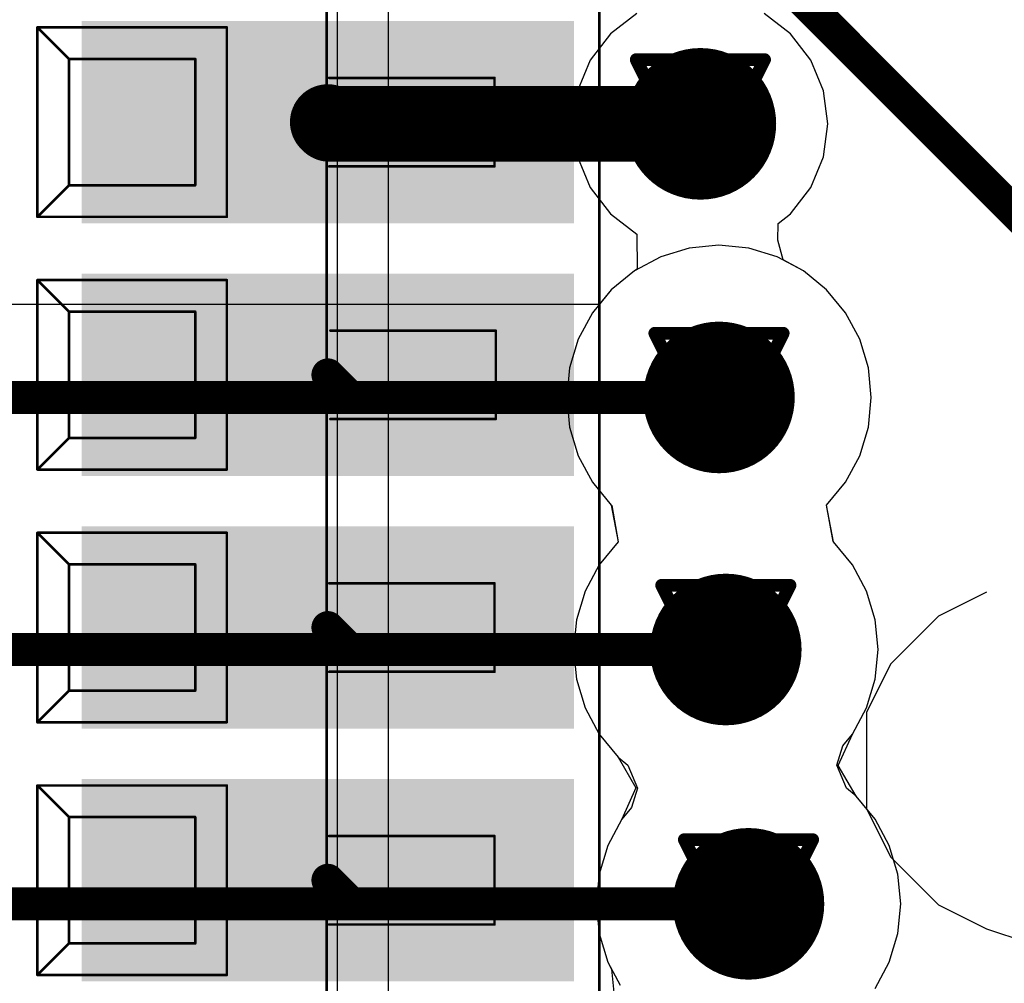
# Model space of a CAD drawing. Header units: millimetres. Extents: x 138 to 555, y 26 to 334.
# Tile 680 of 713: x 361.88 to 365.77, y 285.6 to 289.41. Entities that reach past the tile are written whole.
import ezdxf

# ---------------------------------------------------------------- set-up
doc = ezdxf.new("R2010")
doc.units = ezdxf.units.MM
for name, color, linetype in [('BottomLayer', 5, 'Continuous'), ('DrillDrawing', 1, 'Continuous'), ('Mechanical20', 56, 'Continuous'), ('Mechanical27', 56, 'Continuous'), ('MidLayer1', 16, 'Continuous'), ('MidLayer2', 76, 'Continuous'), ('MidLayer3', 90, 'Continuous'), ('MidLayer4', 156, 'Continuous'), ('MultiLayer', 9, 'Continuous'), ('TopLayer', 1, 'Continuous'), ('TopOverlay', 2, 'Continuous'), ('TopPaste', 8, 'Continuous'), ('TopSolder', 216, 'Continuous'), ('ViaHoleLayer', 16, 'Continuous')]:
    doc.layers.add(name, color=color, linetype=linetype)

# ---------------------------------------------------------------- blocks, each defined once
blk = doc.blocks.new('CON_SAMTEC_CLM_120_02_L_D_R__________C______503')
at = {"layer": 'Mechanical20', "const_width": 0.01}
blk.add_lwpolyline([(2.35, -10.45), (2.35, 10.45)], dxfattribs=at)
at = {"layer": 'Mechanical27', "const_width": 0.01}
for points in [[(1.27, -10.215), (1.27, 10.215)], [(0.125, -0.125), (0.875, -0.125)], [(0.125, -0.875), (0.125, -0.125)], [(0.125, -0.125), (0.25, -0.25)], [(0.875, -0.875), (0.875, -0.125)], [(0.25, -0.75), (0.25, -0.25)], [(0.25, -0.25), (0.75, -0.25)], [(0.75, -0.75), (0.75, -0.25)], [(1.28, -0.325), (1.935, -0.325)], [(1.935, -0.675), (1.935, -0.325)], [(1.28, -0.675), (1.935, -0.675)], [(0.125, -0.875), (0.25, -0.75)], [(0.25, -0.75), (0.75, -0.75)], [(0.125, -0.875), (0.875, -0.875)], [(0.125, -1.125), (0.875, -1.125)], [(0.125, -1.875), (0.125, -1.125)], [(0.125, -1.125), (0.25, -1.25)], [(0.875, -1.875), (0.875, -1.125)], [(0.25, -1.75), (0.25, -1.25)], [(0.25, -1.25), (0.75, -1.25)], [(0.75, -1.75), (0.75, -1.25)], [(1.285, -1.325), (1.94, -1.325)], [(1.94, -1.675), (1.94, -1.325)], [(1.285, -1.675), (1.94, -1.675)], [(0.125, -1.875), (0.25, -1.75)], [(0.25, -1.75), (0.75, -1.75)], [(0.125, -1.875), (0.875, -1.875)], [(0.125, -2.125), (0.875, -2.125)], [(0.125, -2.875), (0.125, -2.125)], [(0.125, -2.125), (0.25, -2.25)], [(0.875, -2.875), (0.875, -2.125)], [(0.25, -2.75), (0.25, -2.25)], [(0.25, -2.25), (0.75, -2.25)], [(0.75, -2.75), (0.75, -2.25)], [(1.28, -2.325), (1.935, -2.325)], [(1.935, -2.675), (1.935, -2.325)], [(1.28, -2.675), (1.935, -2.675)], [(0.125, -2.875), (0.25, -2.75)], [(0.25, -2.75), (0.75, -2.75)], [(0.125, -2.875), (0.875, -2.875)], [(0.125, -3.125), (0.875, -3.125)], [(0.125, -3.875), (0.125, -3.125)], [(0.125, -3.125), (0.25, -3.25)], [(0.875, -3.875), (0.875, -3.125)], [(0.25, -3.75), (0.25, -3.25)], [(0.25, -3.25), (0.75, -3.25)], [(0.75, -3.75), (0.75, -3.25)], [(1.28, -3.325), (1.935, -3.325)], [(1.935, -3.675), (1.935, -3.325)], [(1.28, -3.675), (1.935, -3.675)], [(0.125, -3.875), (0.25, -3.75)], [(0.25, -3.75), (0.75, -3.75)], [(0.125, -3.875), (0.875, -3.875)]]:
    blk.add_lwpolyline(points, dxfattribs=at)
at = {"layer": 'Mechanical27', "const_width": 0.005}
for points in [[(0.1225, -0.125, 1), (0.1275, -0.125, 1)], [(0.1225, -0.125, 1), (0.1275, -0.125, 1)], [(0.1225, -0.125, 1), (0.1275, -0.125, 1)], [(0.8725, -0.125, 1), (0.8775, -0.125, 1)], [(0.8725, -0.125, 1), (0.8775, -0.125, 1)], [(0.2475, -0.25, 1), (0.2525, -0.25, 1)], [(0.2475, -0.25, 1), (0.2525, -0.25, 1)], [(0.2475, -0.25, 1), (0.2525, -0.25, 1)], [(0.7475, -0.25, 1), (0.7525, -0.25, 1)], [(0.7475, -0.25, 1), (0.7525, -0.25, 1)], [(1.2775, -0.325, 1), (1.2825, -0.325, 1)], [(1.9325, -0.325, 1), (1.9375, -0.325, 1)], [(1.9325, -0.325, 1), (1.9375, -0.325, 1)], [(1.2775, -0.675, 1), (1.2825, -0.675, 1)], [(1.9325, -0.675, 1), (1.9375, -0.675, 1)], [(1.9325, -0.675, 1), (1.9375, -0.675, 1)], [(0.2475, -0.75, 1), (0.2525, -0.75, 1)], [(0.2475, -0.75, 1), (0.2525, -0.75, 1)], [(0.2475, -0.75, 1), (0.2525, -0.75, 1)], [(0.7475, -0.75, 1), (0.7525, -0.75, 1)], [(0.7475, -0.75, 1), (0.7525, -0.75, 1)], [(0.1225, -0.875, 1), (0.1275, -0.875, 1)], [(0.1225, -0.875, 1), (0.1275, -0.875, 1)], [(0.1225, -0.875, 1), (0.1275, -0.875, 1)], [(0.8725, -0.875, 1), (0.8775, -0.875, 1)], [(0.8725, -0.875, 1), (0.8775, -0.875, 1)], [(0.1225, -1.125, 1), (0.1275, -1.125, 1)], [(0.1225, -1.125, 1), (0.1275, -1.125, 1)], [(0.1225, -1.125, 1), (0.1275, -1.125, 1)], [(0.8725, -1.125, 1), (0.8775, -1.125, 1)], [(0.8725, -1.125, 1), (0.8775, -1.125, 1)], [(0.2475, -1.25, 1), (0.2525, -1.25, 1)], [(0.2475, -1.25, 1), (0.2525, -1.25, 1)], [(0.2475, -1.25, 1), (0.2525, -1.25, 1)], [(0.7475, -1.25, 1), (0.7525, -1.25, 1)], [(0.7475, -1.25, 1), (0.7525, -1.25, 1)], [(1.2825, -1.325, 1), (1.2875, -1.325, 1)], [(1.9375, -1.325, 1), (1.9425, -1.325, 1)], [(1.9375, -1.325, 1), (1.9425, -1.325, 1)], [(1.2825, -1.675, 1), (1.2875, -1.675, 1)], [(1.9375, -1.675, 1), (1.9425, -1.675, 1)], [(1.9375, -1.675, 1), (1.9425, -1.675, 1)], [(0.2475, -1.75, 1), (0.2525, -1.75, 1)], [(0.2475, -1.75, 1), (0.2525, -1.75, 1)], [(0.2475, -1.75, 1), (0.2525, -1.75, 1)], [(0.7475, -1.75, 1), (0.7525, -1.75, 1)], [(0.7475, -1.75, 1), (0.7525, -1.75, 1)], [(0.1225, -1.875, 1), (0.1275, -1.875, 1)], [(0.1225, -1.875, 1), (0.1275, -1.875, 1)], [(0.1225, -1.875, 1), (0.1275, -1.875, 1)], [(0.8725, -1.875, 1), (0.8775, -1.875, 1)], [(0.8725, -1.875, 1), (0.8775, -1.875, 1)], [(0.1225, -2.125, 1), (0.1275, -2.125, 1)], [(0.1225, -2.125, 1), (0.1275, -2.125, 1)], [(0.1225, -2.125, 1), (0.1275, -2.125, 1)], [(0.8725, -2.125, 1), (0.8775, -2.125, 1)], [(0.8725, -2.125, 1), (0.8775, -2.125, 1)], [(0.2475, -2.25, 1), (0.2525, -2.25, 1)], [(0.2475, -2.25, 1), (0.2525, -2.25, 1)], [(0.2475, -2.25, 1), (0.2525, -2.25, 1)], [(0.7475, -2.25, 1), (0.7525, -2.25, 1)], [(0.7475, -2.25, 1), (0.7525, -2.25, 1)], [(1.2775, -2.325, 1), (1.2825, -2.325, 1)], [(1.9325, -2.325, 1), (1.9375, -2.325, 1)], [(1.9325, -2.325, 1), (1.9375, -2.325, 1)], [(1.2775, -2.675, 1), (1.2825, -2.675, 1)], [(1.9325, -2.675, 1), (1.9375, -2.675, 1)], [(1.9325, -2.675, 1), (1.9375, -2.675, 1)], [(0.2475, -2.75, 1), (0.2525, -2.75, 1)], [(0.2475, -2.75, 1), (0.2525, -2.75, 1)], [(0.2475, -2.75, 1), (0.2525, -2.75, 1)], [(0.7475, -2.75, 1), (0.7525, -2.75, 1)], [(0.7475, -2.75, 1), (0.7525, -2.75, 1)], [(0.1225, -2.875, 1), (0.1275, -2.875, 1)], [(0.1225, -2.875, 1), (0.1275, -2.875, 1)], [(0.1225, -2.875, 1), (0.1275, -2.875, 1)], [(0.8725, -2.875, 1), (0.8775, -2.875, 1)], [(0.8725, -2.875, 1), (0.8775, -2.875, 1)], [(0.1225, -3.125, 1), (0.1275, -3.125, 1)], [(0.1225, -3.125, 1), (0.1275, -3.125, 1)], [(0.1225, -3.125, 1), (0.1275, -3.125, 1)], [(0.8725, -3.125, 1), (0.8775, -3.125, 1)], [(0.8725, -3.125, 1), (0.8775, -3.125, 1)], [(0.2475, -3.25, 1), (0.2525, -3.25, 1)], [(0.2475, -3.25, 1), (0.2525, -3.25, 1)], [(0.2475, -3.25, 1), (0.2525, -3.25, 1)], [(0.7475, -3.25, 1), (0.7525, -3.25, 1)], [(0.7475, -3.25, 1), (0.7525, -3.25, 1)], [(1.2775, -3.325, 1), (1.2825, -3.325, 1)], [(1.9325, -3.325, 1), (1.9375, -3.325, 1)], [(1.9325, -3.325, 1), (1.9375, -3.325, 1)], [(1.2775, -3.675, 1), (1.2825, -3.675, 1)], [(1.9325, -3.675, 1), (1.9375, -3.675, 1)], [(1.9325, -3.675, 1), (1.9375, -3.675, 1)], [(0.2475, -3.75, 1), (0.2525, -3.75, 1)], [(0.2475, -3.75, 1), (0.2525, -3.75, 1)], [(0.2475, -3.75, 1), (0.2525, -3.75, 1)], [(0.7475, -3.75, 1), (0.7525, -3.75, 1)], [(0.7475, -3.75, 1), (0.7525, -3.75, 1)], [(0.1225, -3.875, 1), (0.1275, -3.875, 1)], [(0.1225, -3.875, 1), (0.1275, -3.875, 1)], [(0.1225, -3.875, 1), (0.1275, -3.875, 1)], [(0.8725, -3.875, 1), (0.8775, -3.875, 1)], [(0.8725, -3.875, 1), (0.8775, -3.875, 1)]]:
    blk.add_lwpolyline(points, format="xyb", close=True, dxfattribs=at)
at = {"layer": 'TopLayer'}
for points in [[(2.2, -0.15), (0.35, -0.15), (2.2, -0.85), (0.35, -0.85)], [(2.2, -1.15), (0.35, -1.15), (2.2, -1.85), (0.35, -1.85)], [(2.2, -2.15), (0.35, -2.15), (2.2, -2.85), (0.35, -2.85)], [(2.2, -3.15), (0.35, -3.15), (2.2, -3.85), (0.35, -3.85)]]:
    blk.add_solid(points, dxfattribs=at)
at = {"layer": 'TopPaste'}
for points in [[(2.2, -0.15), (0.35, -0.15), (2.2, -0.85), (0.35, -0.85)], [(2.2, -1.15), (0.35, -1.15), (2.2, -1.85), (0.35, -1.85)], [(2.2, -2.15), (0.35, -2.15), (2.2, -2.85), (0.35, -2.85)], [(2.2, -3.15), (0.35, -3.15), (2.2, -3.85), (0.35, -3.85)]]:
    blk.add_solid(points, dxfattribs=at)
at = {"layer": 'TopSolder'}
for points in [[(2.25, -0.1), (0.3, -0.1), (2.25, -0.9), (0.3, -0.9)], [(2.25, -1.1), (0.3, -1.1), (2.25, -1.9), (0.3, -1.9)], [(2.25, -2.1), (0.3, -2.1), (2.25, -2.9), (0.3, -2.9)], [(2.25, -3.1), (0.3, -3.1), (2.25, -3.9), (0.3, -3.9)]]:
    blk.add_solid(points, dxfattribs=at)

msp = doc.modelspace()

# ---------------------------------------------------------------- linework, layer by layer
at = {"layer": 'BottomLayer'}
for p, q in [((364.5266, 288.5092), (364.4135, 288.4749)), ((364.6442, 288.5208), (364.5266, 288.5092)), ((364.7618, 288.5092), (364.6442, 288.5208)), ((364.8749, 288.4749), (364.7618, 288.5092)), ((364.4135, 288.4749), (364.3093, 288.4192)), ((364.9792, 288.4192), (364.8749, 288.4749)), ((364.3093, 288.4192), (364.2179, 288.3442)), ((365.0705, 288.3442), (364.9792, 288.4192)), ((364.2179, 288.3442), (364.1702, 288.286)), ((365.1455, 288.2528), (365.0705, 288.3442)), ((364.1702, 288.286), (358.729, 288.286)), ((365.2012, 288.1486), (365.1455, 288.2528)), ((365.2355, 288.0355), (365.2012, 288.1486)), ((365.2471, 287.9179), (365.2355, 288.0355)), ((365.2355, 287.8002), (365.2471, 287.9179)), ((365.2012, 287.6871), (365.2355, 287.8002)), ((365.1455, 287.5829), (365.2012, 287.6871)), ((365.0705, 287.4915), (365.1455, 287.5829)), ((365.0975, 287.3467), (365.0705, 287.4915)), ((365.1725, 287.2553), (365.0975, 287.3467)), ((365.2282, 287.1511), (365.1725, 287.2553)), ((365.2625, 287.038), (365.2282, 287.1511)), ((365.2741, 286.9204), (365.2625, 287.038)), ((365.2625, 286.8027), (365.2741, 286.9204)), ((365.2282, 286.6896), (365.2625, 286.8027)), ((365.1725, 286.5854), (365.2282, 286.6896)), ((365.1167, 286.4612), (365.1725, 286.5854)), ((365.1873, 286.3402), (365.1167, 286.4612)), ((365.2623, 286.2488), (365.1873, 286.3402)), ((365.318, 286.1446), (365.2623, 286.2488)), ((365.3523, 286.0315), (365.318, 286.1446)), ((365.3639, 285.9139), (365.3523, 286.0315)), ((365.3523, 285.7963), (365.3639, 285.9139)), ((365.318, 285.6832), (365.3523, 285.7963)), ((365.2623, 285.5789), (365.318, 285.6832))]:
    msp.add_line(p, q, dxfattribs=at)
for points, const_width in [([(364.4206, 289.0006, 1), (364.7206, 289.0006, 1)], 0.3), ([(364.4942, 287.9179, 1), (364.7942, 287.9179, 1)], 0.3), ([(364.6117, 287.9179, 1), (364.6767, 287.9179, 1)], 0.065), ([(364.5212, 286.9204, 1), (364.8212, 286.9204, 1)], 0.3), ([(364.6387, 286.9204, 1), (364.7037, 286.9204, 1)], 0.065), ([(364.611, 285.9139, 1), (364.911, 285.9139, 1)], 0.3), ([(364.7285, 285.9139, 1), (364.7935, 285.9139, 1)], 0.065)]:
    msp.add_lwpolyline(points, format="xyb", close=True, dxfattribs=dict(at, const_width=const_width))
at = {"layer": 'BottomLayer', "const_width": 0.13}
for points in [[(356.8302, 287.9179), (364.6442, 287.9179)], [(359.7069, 286.9204), (364.6712, 286.9204)], [(359.9248, 285.9139), (364.761, 285.9139)]]:
    msp.add_lwpolyline(points, dxfattribs=at)
at = {"layer": 'DrillDrawing', "const_width": 0.0508}
for points in [[(364.3166, 289.2546), (364.8246, 289.2546)], [(364.3166, 289.2546), (364.5706, 288.7466)], [(364.5706, 288.7466), (364.8246, 289.2546)], [(364.4182, 289.153), (364.723, 289.153)], [(364.4182, 289.153), (364.5706, 288.8482)], [(364.5706, 288.8482), (364.723, 289.153)], [(364.3902, 288.1719), (364.8982, 288.1719)], [(364.3902, 288.1719), (364.6442, 287.6639)], [(364.6442, 287.6639), (364.8982, 288.1719)], [(364.4918, 288.0703), (364.7966, 288.0703)], [(364.4918, 288.0703), (364.6442, 287.7655)], [(364.6442, 287.7655), (364.7966, 288.0703)], [(364.4172, 287.1744), (364.9252, 287.1744)], [(364.4172, 287.1744), (364.6712, 286.6664)], [(364.6712, 286.6664), (364.9252, 287.1744)], [(364.5188, 287.0728), (364.8236, 287.0728)], [(364.5188, 287.0728), (364.6712, 286.768)], [(364.6712, 286.768), (364.8236, 287.0728)], [(364.507, 286.1679), (365.015, 286.1679)], [(364.507, 286.1679), (364.761, 285.6599)], [(364.761, 285.6599), (365.015, 286.1679)], [(364.6086, 286.0663), (364.9134, 286.0663)], [(364.6086, 286.0663), (364.761, 285.7615)], [(364.761, 285.7615), (364.9134, 286.0663)]]:
    msp.add_lwpolyline(points, dxfattribs=at)
at = {"layer": 'DrillDrawing', "const_width": 0.0254}
for points in [[(364.3039, 289.2546, 1), (364.3293, 289.2546, 1)], [(364.3039, 289.2546, 1), (364.3293, 289.2546, 1)], [(364.8119, 289.2546, 1), (364.8373, 289.2546, 1)], [(364.8119, 289.2546, 1), (364.8373, 289.2546, 1)], [(364.4055, 289.153, 1), (364.4309, 289.153, 1)], [(364.4055, 289.153, 1), (364.4309, 289.153, 1)], [(364.7103, 289.153, 1), (364.7357, 289.153, 1)], [(364.7103, 289.153, 1), (364.7357, 289.153, 1)], [(364.5579, 288.8482, 1), (364.5833, 288.8482, 1)], [(364.5579, 288.8482, 1), (364.5833, 288.8482, 1)], [(364.5579, 288.7466, 1), (364.5833, 288.7466, 1)], [(364.5579, 288.7466, 1), (364.5833, 288.7466, 1)], [(364.3775, 288.1719, 1), (364.4029, 288.1719, 1)], [(364.3775, 288.1719, 1), (364.4029, 288.1719, 1)], [(364.8855, 288.1719, 1), (364.9109, 288.1719, 1)], [(364.8855, 288.1719, 1), (364.9109, 288.1719, 1)], [(364.4791, 288.0703, 1), (364.5045, 288.0703, 1)], [(364.4791, 288.0703, 1), (364.5045, 288.0703, 1)], [(364.7839, 288.0703, 1), (364.8093, 288.0703, 1)], [(364.7839, 288.0703, 1), (364.8093, 288.0703, 1)], [(364.6315, 287.7655, 1), (364.6569, 287.7655, 1)], [(364.6315, 287.7655, 1), (364.6569, 287.7655, 1)], [(364.6315, 287.6639, 1), (364.6569, 287.6639, 1)], [(364.6315, 287.6639, 1), (364.6569, 287.6639, 1)], [(364.4045, 287.1744, 1), (364.4299, 287.1744, 1)], [(364.4045, 287.1744, 1), (364.4299, 287.1744, 1)], [(364.9125, 287.1744, 1), (364.9379, 287.1744, 1)], [(364.9125, 287.1744, 1), (364.9379, 287.1744, 1)], [(364.5061, 287.0728, 1), (364.5315, 287.0728, 1)], [(364.5061, 287.0728, 1), (364.5315, 287.0728, 1)], [(364.8109, 287.0728, 1), (364.8363, 287.0728, 1)], [(364.8109, 287.0728, 1), (364.8363, 287.0728, 1)], [(364.6585, 286.768, 1), (364.6839, 286.768, 1)], [(364.6585, 286.768, 1), (364.6839, 286.768, 1)], [(364.6585, 286.6664, 1), (364.6839, 286.6664, 1)], [(364.6585, 286.6664, 1), (364.6839, 286.6664, 1)], [(364.4943, 286.1679, 1), (364.5197, 286.1679, 1)], [(364.4943, 286.1679, 1), (364.5197, 286.1679, 1)], [(365.0023, 286.1679, 1), (365.0277, 286.1679, 1)], [(365.0023, 286.1679, 1), (365.0277, 286.1679, 1)], [(364.5959, 286.0663, 1), (364.6213, 286.0663, 1)], [(364.5959, 286.0663, 1), (364.6213, 286.0663, 1)], [(364.9007, 286.0663, 1), (364.9261, 286.0663, 1)], [(364.9007, 286.0663, 1), (364.9261, 286.0663, 1)], [(364.7483, 285.7615, 1), (364.7737, 285.7615, 1)], [(364.7483, 285.7615, 1), (364.7737, 285.7615, 1)], [(364.7483, 285.6599, 1), (364.7737, 285.6599, 1)], [(364.7483, 285.6599, 1), (364.7737, 285.6599, 1)]]:
    msp.add_lwpolyline(points, format="xyb", close=True, dxfattribs=at)
at = {"layer": 'MidLayer1'}
for p, q in [((363.1318, 293.8935), (363.1318, 284.9124)), ((363.3357, 284.9124), (363.3357, 293.8935)), ((364.3185, 289.4373), (364.214, 289.3572)), ((364.9272, 289.3572), (364.8228, 289.4373)), ((364.214, 289.3572), (364.1339, 289.2527)), ((365.0074, 289.2527), (364.9272, 289.3572)), ((364.1339, 289.2527), (364.0835, 289.1311)), ((365.0577, 289.1311), (365.0074, 289.2527)), ((364.0835, 289.1311), (364.0663, 289.0006)), ((365.0749, 289.0006), (365.0577, 289.1311)), ((364.0663, 289.0006), (364.0835, 288.87)), ((365.0577, 288.87), (365.0749, 289.0006)), ((364.0835, 288.87), (364.1339, 288.7484)), ((365.0074, 288.7484), (365.0577, 288.87)), ((364.1339, 288.7484), (364.214, 288.6439)), ((364.9272, 288.6439), (365.0074, 288.7484)), ((364.214, 288.6439), (364.3185, 288.5638)), ((364.8784, 288.6065), (364.9272, 288.6439)), ((364.8767, 288.5408), (364.8784, 288.6065)), ((364.3185, 288.5638), (364.3208, 288.4253)), ((364.8981, 288.4625), (364.8767, 288.5408)), ((364.9792, 288.4192), (364.8981, 288.4625)), ((364.3093, 288.4192), (364.2179, 288.3442)), ((364.3208, 288.4253), (364.3093, 288.4192)), ((365.0705, 288.3442), (364.9792, 288.4192)), ((364.2179, 288.3442), (364.1429, 288.2528)), ((365.1455, 288.2528), (365.0705, 288.3442)), ((364.1429, 288.2528), (364.0872, 288.1486)), ((365.2012, 288.1486), (365.1455, 288.2528)), ((364.0872, 288.1486), (364.0529, 288.0355)), ((365.2355, 288.0355), (365.2012, 288.1486)), ((364.0529, 288.0355), (364.0413, 287.9179)), ((365.2471, 287.9179), (365.2355, 288.0355)), ((364.0413, 287.9179), (364.0529, 287.8002)), ((365.2355, 287.8002), (365.2471, 287.9179)), ((364.0529, 287.8002), (364.0872, 287.6871)), ((365.2012, 287.6871), (365.2355, 287.8002)), ((364.0872, 287.6871), (364.1429, 287.5829)), ((365.1455, 287.5829), (365.2012, 287.6871)), ((364.1429, 287.5829), (364.2179, 287.4915)), ((365.0705, 287.4915), (365.1455, 287.5829)), ((364.2179, 287.4915), (364.2195, 287.4902)), ((364.2195, 287.4902), (364.2448, 287.3467)), ((365.0958, 287.348), (365.0705, 287.4915)), ((364.2448, 287.3467), (364.1699, 287.2553)), ((365.0975, 287.3467), (365.0958, 287.348)), ((365.1725, 287.2553), (365.0975, 287.3467)), ((364.1699, 287.2553), (364.1142, 287.1511)), ((365.2282, 287.1511), (365.1725, 287.2553)), ((364.1142, 287.1511), (364.0798, 287.038)), ((365.2625, 287.038), (365.2282, 287.1511)), ((364.0798, 287.038), (364.0683, 286.9204)), ((365.2741, 286.9204), (365.2625, 287.038)), ((364.0683, 286.9204), (364.0798, 286.8027)), ((365.2625, 286.8027), (365.2741, 286.9204)), ((364.0798, 286.8027), (364.1142, 286.6896)), ((365.2282, 286.6896), (365.2625, 286.8027)), ((364.1142, 286.6896), (364.1699, 286.5854)), ((365.1725, 286.5854), (365.2282, 286.6896)), ((364.1699, 286.5854), (364.2448, 286.494)), ((365.1342, 286.5388), (365.1725, 286.5854)), ((365.1107, 286.4627), (365.1342, 286.5388)), ((364.2448, 286.494), (364.2834, 286.4624)), ((364.2834, 286.4624), (364.3215, 286.3716)), ((365.1488, 286.3719), (365.1107, 286.4627)), ((364.3215, 286.3716), (364.298, 286.2955)), ((365.1873, 286.3402), (365.1488, 286.3719)), ((365.2623, 286.2488), (365.1873, 286.3402)), ((364.298, 286.2955), (364.2597, 286.2488)), ((364.2597, 286.2488), (364.204, 286.1446)), ((365.318, 286.1446), (365.2623, 286.2488)), ((364.204, 286.1446), (364.1697, 286.0315)), ((365.3523, 286.0315), (365.318, 286.1446)), ((364.1697, 286.0315), (364.1581, 285.9139)), ((365.3639, 285.9139), (365.3523, 286.0315)), ((364.1581, 285.9139), (364.1697, 285.7963)), ((365.3523, 285.7963), (365.3639, 285.9139)), ((364.1697, 285.7963), (364.204, 285.6832)), ((365.318, 285.6832), (365.3523, 285.7963)), ((364.204, 285.6832), (364.253, 285.5915)), ((365.2623, 285.5789), (365.318, 285.6832))]:
    msp.add_line(p, q, dxfattribs=at)
at = {"layer": 'MidLayer1', "const_width": 0.3}
for points in [[(364.4206, 289.0006, 1), (364.7206, 289.0006, 1)], [(364.4942, 287.9179, 1), (364.7942, 287.9179, 1)], [(364.5212, 286.9204, 1), (364.8212, 286.9204, 1)], [(364.611, 285.9139, 1), (364.911, 285.9139, 1)]]:
    msp.add_lwpolyline(points, format="xyb", close=True, dxfattribs=at)
at = {"layer": 'MidLayer2'}
for p, q in [((364.5266, 288.5092), (364.4135, 288.4749)), ((364.6442, 288.5208), (364.5266, 288.5092)), ((364.7618, 288.5092), (364.6442, 288.5208)), ((364.8749, 288.4749), (364.7618, 288.5092)), ((364.4135, 288.4749), (364.3093, 288.4192)), ((364.9792, 288.4192), (364.8749, 288.4749)), ((364.3093, 288.4192), (364.2179, 288.3442)), ((365.0705, 288.3442), (364.9792, 288.4192)), ((364.2179, 288.3442), (364.1429, 288.2528)), ((365.1455, 288.2528), (365.0705, 288.3442)), ((364.1429, 288.2528), (364.0872, 288.1486)), ((365.2012, 288.1486), (365.1455, 288.2528)), ((364.0872, 288.1486), (364.0529, 288.0355)), ((365.2355, 288.0355), (365.2012, 288.1486)), ((364.0529, 288.0355), (364.0413, 287.9179)), ((365.2471, 287.9179), (365.2355, 288.0355)), ((364.0413, 287.9179), (364.0529, 287.8002)), ((365.2355, 287.8002), (365.2471, 287.9179)), ((364.0529, 287.8002), (364.0872, 287.6871)), ((365.2012, 287.6871), (365.2355, 287.8002)), ((364.0872, 287.6871), (364.1429, 287.5829)), ((365.1455, 287.5829), (365.2012, 287.6871)), ((364.1429, 287.5829), (364.2179, 287.4915)), ((365.0705, 287.4915), (365.1455, 287.5829)), ((364.2179, 287.4915), (364.2448, 287.3467)), ((365.0975, 287.3467), (365.0705, 287.4915)), ((364.2448, 287.3467), (364.1699, 287.2553)), ((365.1725, 287.2553), (365.0975, 287.3467)), ((364.1699, 287.2553), (364.1142, 287.1511)), ((365.2282, 287.1511), (365.1725, 287.2553)), ((364.1142, 287.1511), (364.0798, 287.038)), ((365.2625, 287.038), (365.2282, 287.1511)), ((364.0798, 287.038), (364.0683, 286.9204)), ((365.2741, 286.9204), (365.2625, 287.038)), ((364.0683, 286.9204), (364.0798, 286.8027)), ((365.2625, 286.8027), (365.2741, 286.9204)), ((364.0798, 286.8027), (364.1142, 286.6896)), ((365.2282, 286.6896), (365.2625, 286.8027)), ((364.1142, 286.6896), (364.1699, 286.5854)), ((365.1725, 286.5854), (365.2282, 286.6896)), ((364.1699, 286.5854), (364.2448, 286.4941)), ((365.1167, 286.4612), (365.1725, 286.5854)), ((364.2448, 286.4941), (364.3155, 286.373)), ((365.1873, 286.3402), (365.1167, 286.4612)), ((364.3155, 286.373), (364.2597, 286.2488)), ((365.2623, 286.2488), (365.1873, 286.3402)), ((364.2597, 286.2488), (364.204, 286.1446)), ((365.318, 286.1446), (365.2623, 286.2488)), ((364.204, 286.1446), (364.1697, 286.0315)), ((365.3523, 286.0315), (365.318, 286.1446)), ((364.1697, 286.0315), (364.1581, 285.9139)), ((365.3639, 285.9139), (365.3523, 286.0315)), ((364.1581, 285.9139), (364.1697, 285.7963)), ((365.3523, 285.7963), (365.3639, 285.9139)), ((364.1697, 285.7963), (364.204, 285.6832)), ((365.318, 285.6832), (365.3523, 285.7963)), ((364.204, 285.6832), (364.2186, 285.6559)), ((365.2623, 285.5789), (365.318, 285.6832)), ((364.2186, 285.6559), (364.2374, 285.4716))]:
    msp.add_line(p, q, dxfattribs=at)
at = {"layer": 'MidLayer2', "const_width": 0.3}
for points in [[(364.4206, 289.0006, 1), (364.7206, 289.0006, 1)], [(364.4942, 287.9179, 1), (364.7942, 287.9179, 1)], [(364.5212, 286.9204, 1), (364.8212, 286.9204, 1)], [(364.611, 285.9139, 1), (364.911, 285.9139, 1)]]:
    msp.add_lwpolyline(points, format="xyb", close=True, dxfattribs=at)
at = {"layer": 'MidLayer3'}
for p, q in [((364.5266, 288.5092), (364.4135, 288.4749)), ((364.6442, 288.5208), (364.5266, 288.5092)), ((364.7618, 288.5092), (364.6442, 288.5208)), ((364.8749, 288.4749), (364.7618, 288.5092)), ((364.4135, 288.4749), (364.3093, 288.4192)), ((364.9792, 288.4192), (364.8749, 288.4749)), ((364.3093, 288.4192), (364.2179, 288.3442)), ((365.0705, 288.3442), (364.9792, 288.4192)), ((364.2179, 288.3442), (364.1429, 288.2528)), ((365.1455, 288.2528), (365.0705, 288.3442)), ((364.1429, 288.2528), (364.0872, 288.1486)), ((365.2012, 288.1486), (365.1455, 288.2528)), ((364.0872, 288.1486), (364.0529, 288.0355)), ((365.2355, 288.0355), (365.2012, 288.1486)), ((364.0529, 288.0355), (364.0413, 287.9179)), ((365.2471, 287.9179), (365.2355, 288.0355)), ((364.0413, 287.9179), (364.0529, 287.8002)), ((365.2355, 287.8002), (365.2471, 287.9179)), ((364.0529, 287.8002), (364.0872, 287.6871)), ((365.2012, 287.6871), (365.2355, 287.8002)), ((364.0872, 287.6871), (364.1429, 287.5829)), ((365.1455, 287.5829), (365.2012, 287.6871)), ((364.1429, 287.5829), (364.2179, 287.4915)), ((365.0705, 287.4915), (365.1455, 287.5829)), ((364.2179, 287.4915), (364.2195, 287.4902)), ((364.2195, 287.4902), (364.2448, 287.3467)), ((365.0958, 287.348), (365.0705, 287.4915)), ((364.2448, 287.3467), (364.1699, 287.2553)), ((365.0975, 287.3467), (365.0958, 287.348)), ((365.1725, 287.2553), (365.0975, 287.3467)), ((364.1699, 287.2553), (364.1142, 287.1511)), ((365.2282, 287.1511), (365.1725, 287.2553)), ((364.1142, 287.1511), (364.0798, 287.038)), ((365.2625, 287.038), (365.2282, 287.1511)), ((364.0798, 287.038), (364.0683, 286.9204)), ((365.2741, 286.9204), (365.2625, 287.038)), ((364.0683, 286.9204), (364.0798, 286.8027)), ((365.2625, 286.8027), (365.2741, 286.9204)), ((364.0798, 286.8027), (364.1142, 286.6896)), ((365.2282, 286.6896), (365.2625, 286.8027)), ((364.1142, 286.6896), (364.1699, 286.5854)), ((365.1725, 286.5854), (365.2282, 286.6896)), ((364.1699, 286.5854), (364.2448, 286.494)), ((365.1342, 286.5388), (365.1725, 286.5854)), ((365.1107, 286.4627), (365.1342, 286.5388)), ((364.2448, 286.494), (364.2834, 286.4624)), ((364.2834, 286.4624), (364.3215, 286.3716)), ((365.1488, 286.3719), (365.1107, 286.4627)), ((364.3215, 286.3716), (364.298, 286.2955)), ((365.1873, 286.3402), (365.1488, 286.3719)), ((365.2623, 286.2488), (365.1873, 286.3402)), ((364.298, 286.2955), (364.2597, 286.2488)), ((364.2597, 286.2488), (364.204, 286.1446)), ((365.318, 286.1446), (365.2623, 286.2488)), ((364.204, 286.1446), (364.1697, 286.0315)), ((365.3523, 286.0315), (365.318, 286.1446)), ((364.1697, 286.0315), (364.1581, 285.9139)), ((365.3639, 285.9139), (365.3523, 286.0315)), ((364.1581, 285.9139), (364.1697, 285.7963)), ((365.3523, 285.7963), (365.3639, 285.9139)), ((364.1697, 285.7963), (364.204, 285.6832)), ((365.318, 285.6832), (365.3523, 285.7963)), ((364.204, 285.6832), (364.253, 285.5915)), ((365.2623, 285.5789), (365.318, 285.6832))]:
    msp.add_line(p, q, dxfattribs=at)
at = {"layer": 'MidLayer3', "const_width": 0.3}
for points in [[(364.4206, 289.0006, 1), (364.7206, 289.0006, 1)], [(364.4942, 287.9179, 1), (364.7942, 287.9179, 1)], [(364.5212, 286.9204, 1), (364.8212, 286.9204, 1)], [(364.611, 285.9139, 1), (364.911, 285.9139, 1)]]:
    msp.add_lwpolyline(points, format="xyb", close=True, dxfattribs=at)
at = {"layer": 'MidLayer4'}
for p, q in [((364.3185, 289.4373), (364.214, 289.3572)), ((364.9272, 289.3572), (364.8228, 289.4373)), ((364.214, 289.3572), (364.1339, 289.2527)), ((365.0074, 289.2527), (364.9272, 289.3572)), ((364.1339, 289.2527), (364.0835, 289.1311)), ((365.0577, 289.1311), (365.0074, 289.2527)), ((364.0835, 289.1311), (364.0663, 289.0006)), ((365.0749, 289.0006), (365.0577, 289.1311)), ((364.0663, 289.0006), (364.0835, 288.87)), ((365.0577, 288.87), (365.0749, 289.0006)), ((364.0835, 288.87), (364.1339, 288.7484)), ((365.0074, 288.7484), (365.0577, 288.87)), ((364.1339, 288.7484), (364.214, 288.6439)), ((364.9272, 288.6439), (365.0074, 288.7484)), ((364.214, 288.6439), (364.3185, 288.5638)), ((364.8784, 288.6065), (364.9272, 288.6439)), ((364.8767, 288.5408), (364.8784, 288.6065)), ((364.3185, 288.5638), (364.3208, 288.4253)), ((364.8981, 288.4625), (364.8767, 288.5408)), ((364.9792, 288.4192), (364.8981, 288.4625)), ((364.3093, 288.4192), (364.2179, 288.3442)), ((364.3208, 288.4253), (364.3093, 288.4192)), ((365.0705, 288.3442), (364.9792, 288.4192)), ((364.2179, 288.3442), (364.1429, 288.2528)), ((365.1455, 288.2528), (365.0705, 288.3442)), ((364.1429, 288.2528), (364.0872, 288.1486)), ((365.2012, 288.1486), (365.1455, 288.2528)), ((364.0872, 288.1486), (364.0529, 288.0355)), ((365.2355, 288.0355), (365.2012, 288.1486)), ((364.0529, 288.0355), (364.0413, 287.9179)), ((365.2471, 287.9179), (365.2355, 288.0355)), ((364.0413, 287.9179), (364.0529, 287.8002)), ((365.2355, 287.8002), (365.2471, 287.9179)), ((364.0529, 287.8002), (364.0872, 287.6871)), ((365.2012, 287.6871), (365.2355, 287.8002)), ((364.0872, 287.6871), (364.1429, 287.5829)), ((365.1455, 287.5829), (365.2012, 287.6871)), ((364.1429, 287.5829), (364.2179, 287.4915)), ((365.0705, 287.4915), (365.1455, 287.5829)), ((364.2179, 287.4915), (364.2195, 287.4902)), ((364.2195, 287.4902), (364.2448, 287.3467)), ((365.0958, 287.348), (365.0705, 287.4915)), ((364.2448, 287.3467), (364.1699, 287.2553)), ((365.0975, 287.3467), (365.0958, 287.348)), ((365.1725, 287.2553), (365.0975, 287.3467)), ((364.1699, 287.2553), (364.1142, 287.1511)), ((365.2282, 287.1511), (365.1725, 287.2553)), ((364.1142, 287.1511), (364.0798, 287.038)), ((365.2625, 287.038), (365.2282, 287.1511)), ((364.0798, 287.038), (364.0683, 286.9204)), ((365.2741, 286.9204), (365.2625, 287.038)), ((364.0683, 286.9204), (364.0798, 286.8027)), ((365.2625, 286.8027), (365.2741, 286.9204)), ((364.0798, 286.8027), (364.1142, 286.6896)), ((365.2282, 286.6896), (365.2625, 286.8027)), ((364.1142, 286.6896), (364.1699, 286.5854)), ((365.1725, 286.5854), (365.2282, 286.6896)), ((364.1699, 286.5854), (364.2448, 286.494)), ((365.1342, 286.5388), (365.1725, 286.5854)), ((365.1107, 286.4627), (365.1342, 286.5388)), ((364.2448, 286.494), (364.2834, 286.4624)), ((364.2834, 286.4624), (364.3215, 286.3716)), ((365.1488, 286.3719), (365.1107, 286.4627)), ((364.3215, 286.3716), (364.298, 286.2955)), ((365.1873, 286.3402), (365.1488, 286.3719)), ((365.2623, 286.2488), (365.1873, 286.3402)), ((364.298, 286.2955), (364.2597, 286.2488)), ((364.2597, 286.2488), (364.204, 286.1446)), ((365.318, 286.1446), (365.2623, 286.2488)), ((364.204, 286.1446), (364.1697, 286.0315)), ((365.3523, 286.0315), (365.318, 286.1446)), ((364.1697, 286.0315), (364.1581, 285.9139)), ((365.3639, 285.9139), (365.3523, 286.0315)), ((364.1581, 285.9139), (364.1697, 285.7963)), ((365.3523, 285.7963), (365.3639, 285.9139)), ((364.1697, 285.7963), (364.204, 285.6832)), ((365.318, 285.6832), (365.3523, 285.7963)), ((364.204, 285.6832), (364.253, 285.5915)), ((365.2623, 285.5789), (365.318, 285.6832))]:
    msp.add_line(p, q, dxfattribs=at)
at = {"layer": 'MidLayer4', "const_width": 0.3}
for points in [[(364.4206, 289.0006, 1), (364.7206, 289.0006, 1)], [(364.4942, 287.9179, 1), (364.7942, 287.9179, 1)], [(364.5212, 286.9204, 1), (364.8212, 286.9204, 1)], [(364.611, 285.9139, 1), (364.911, 285.9139, 1)]]:
    msp.add_lwpolyline(points, format="xyb", close=True, dxfattribs=at)
at = {"layer": 'MultiLayer', "const_width": 0.3}
for points in [[(364.4206, 289.0006, 1), (364.7206, 289.0006, 1)], [(364.4942, 287.9179, 1), (364.7942, 287.9179, 1)], [(364.5212, 286.9204, 1), (364.8212, 286.9204, 1)], [(364.611, 285.9139, 1), (364.911, 285.9139, 1)]]:
    msp.add_lwpolyline(points, format="xyb", close=True, dxfattribs=at)
at = {"layer": 'TopLayer'}
for points, const_width in [([(364.4716, 289.9938), (367.3937, 287.0717)], 0.13), ([(363.0955, 289.0074), (363.1023, 289.0006)], 0.3), ([(363.1023, 289.0006), (364.5706, 289.0006)], 0.3), ([(363.0955, 288.0074), (363.185, 287.9179)], 0.13), ([(363.185, 287.9179), (364.6442, 287.9179)], 0.13), ([(363.0955, 287.0074), (363.1825, 286.9204)], 0.13), ([(363.1825, 286.9204), (364.6712, 286.9204)], 0.13), ([(363.0955, 286.0074), (363.189, 285.9139)], 0.13), ([(363.189, 285.9139), (364.761, 285.9139)], 0.13)]:
    msp.add_lwpolyline(points, dxfattribs=dict(at, const_width=const_width))
for points, const_width in [([(364.4206, 289.0006, 1), (364.7206, 289.0006, 1)], 0.3), ([(363.0205, 289.0074, 1), (363.1705, 289.0074, 1)], 0.15), ([(363.0273, 289.0006, 1), (363.1773, 289.0006, 1)], 0.15), ([(363.0273, 289.0006, 1), (363.1773, 289.0006, 1)], 0.15), ([(364.4956, 289.0006, 1), (364.6456, 289.0006, 1)], 0.15), ([(364.4942, 287.9179, 1), (364.7942, 287.9179, 1)], 0.3), ([(363.063, 288.0074, 1), (363.128, 288.0074, 1)], 0.065), ([(363.1525, 287.9179, 1), (363.2175, 287.9179, 1)], 0.065), ([(363.1525, 287.9179, 1), (363.2175, 287.9179, 1)], 0.065), ([(364.6117, 287.9179, 1), (364.6767, 287.9179, 1)], 0.065), ([(364.5212, 286.9204, 1), (364.8212, 286.9204, 1)], 0.3), ([(363.063, 287.0074, 1), (363.128, 287.0074, 1)], 0.065), ([(363.15, 286.9204, 1), (363.215, 286.9204, 1)], 0.065), ([(363.15, 286.9204, 1), (363.215, 286.9204, 1)], 0.065), ([(364.6387, 286.9204, 1), (364.7037, 286.9204, 1)], 0.065), ([(364.611, 285.9139, 1), (364.911, 285.9139, 1)], 0.3), ([(363.063, 286.0074, 1), (363.128, 286.0074, 1)], 0.065), ([(363.1565, 285.9139, 1), (363.2215, 285.9139, 1)], 0.065), ([(363.1565, 285.9139, 1), (363.2215, 285.9139, 1)], 0.065), ([(364.7285, 285.9139, 1), (364.7935, 285.9139, 1)], 0.065)]:
    msp.add_lwpolyline(points, format="xyb", close=True, dxfattribs=dict(at, const_width=const_width))
at = {"layer": 'TopOverlay'}
for p, q in [((365.7039, 287.1476), (365.5135, 287.0524)), ((365.5135, 287.0524), (365.323, 286.8619)), ((365.323, 286.8619), (365.2278, 286.6715)), ((365.2278, 286.6715), (365.2278, 286.2906)), ((365.2278, 286.2906), (365.323, 286.1002)), ((365.323, 286.1002), (365.5135, 285.9097)), ((365.5135, 285.9097), (365.7039, 285.8145)), ((365.7039, 285.8145), (365.9896, 285.7193))]:
    msp.add_line(p, q, dxfattribs=at)
at = {"layer": 'ViaHoleLayer', "const_width": 0.15}
for points in [[(364.4956, 289.0006, 1), (364.6456, 289.0006, 1)], [(364.5692, 287.9179, 1), (364.7192, 287.9179, 1)], [(364.5962, 286.9204, 1), (364.7462, 286.9204, 1)], [(364.686, 285.9139, 1), (364.836, 285.9139, 1)]]:
    msp.add_lwpolyline(points, format="xyb", close=True, dxfattribs=at)

# ---------------------------------------------------------------- block references
at = {"rotation": 360}
msp.add_blockref('CON_SAMTEC_CLM_120_02_L_D_R__________C______503', (361.8205, 289.5074), dxfattribs=at)

doc.saveas('drawing.dxf')
